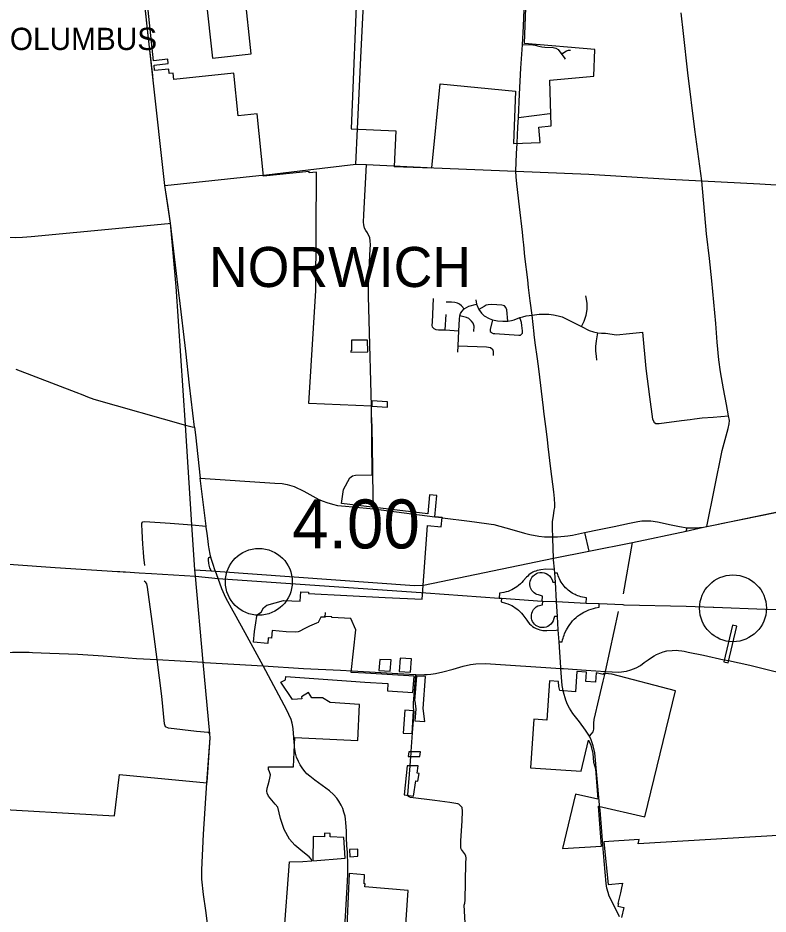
# Model space of a CAD drawing. Extents: x 1659811 to 1934326, y 644115 to 934867.
# Drawn here: x 1774139 to 1790976, y 713793 to 733916 of the extents above; entities that cross this region are included whole.
import ezdxf

# ---------------------------------------------------------------- set-up
doc = ezdxf.new("R2010")
doc.units = 0
for name, color, linetype in [('Default', 7, 'Continuous'), ('GM_X_City_Street', 7, 'Continuous'), ('GM_X_Corporation', 7, 'Continuous'), ('GM_X_Corporation_Text', 7, 'Continuous'), ('GM_X_County_Road', 7, 'Continuous'), ('GM_X_Interchange_Ramps', 7, 'Continuous'), ('GM_X_Interstate_Route', 7, 'Continuous'), ('GM_X_Township', 7, 'Continuous'), ('GM_X_Township_Road', 7, 'Continuous'), ('GM_X_Township_Text', 7, 'Continuous')]:
    doc.layers.add(name, color=color, linetype=linetype)

msp = doc.modelspace()

# ---------------------------------------------------------------- linework, layer by layer
at = {"layer": 'Default'}
for centre in [(1779547, 721253), (1790188, 720659)]:
    msp.add_circle(centre, 750, dxfattribs=at)
at = {"layer": 'GM_X_City_Street'}
for points in [[(1785485, 733731), (1785504, 734107), (1785502, 734208), (1785489, 734336), (1785472, 734426), (1785438, 734525), (1785387, 734639), (1785319, 734758), (1785232, 734877), (1785114, 734999), (1784988, 735101), (1784901, 735152), (1784799, 735204), (1784672, 735247)], [(1781759, 731426), (1781832, 733016), (1781917, 734679), (1781930, 734723), (1781944, 734743), (1781955, 734749)], [(1789599, 722496), (1789944, 724200), (1790081, 724699), (1790105, 724804), (1790108, 724874), (1790088, 724979), (1790041, 725234), (1789973, 725588), (1789906, 725972), (1789873, 726237), (1789834, 726638), (1789800, 727052), (1789717, 728011), (1789660, 728513), (1789596, 729067), (1789486, 730260), (1789329, 731408), (1789178, 732680), (1789077, 733565), (1789024, 734030)], [(1785429, 732786), (1785463, 733311), (1785485, 733731)], [(1777164, 732624), (1777065, 733519)], [(1785463, 733311), (1785626, 733320), (1785695, 733315), (1785747, 733306), (1785832, 733281), (1785896, 733267), (1785964, 733262), (1786153, 733255), (1786211, 733239), (1786263, 733204), (1786328, 733124), (1786402, 733025), (1786423, 732992)], [(1786328, 733124), (1786371, 733123), (1786449, 733175), (1786493, 733193), (1786541, 733189)], [(1785344, 731105), (1785361, 731460), (1785372, 731680), (1785398, 732206), (1785429, 732784), (1785429, 732786)], [(1777280, 731572), (1777176, 732519)], [(1785372, 731680), (1786081, 731770)], [(1781722, 730635), (1781759, 731426)], [(1777437, 730152), (1777333, 731099)], [(1785481, 728938), (1785462, 729108), (1785399, 729675), (1785340, 730193), (1785323, 730344), (1785311, 730474), (1785329, 730870), (1785343, 731097), (1785344, 731105)], [(1780654, 730505), (1781722, 730635), (1781962, 730623), (1783476, 730548), (1785311, 730474)], [(1782072, 725200), (1782025, 727132), (1782011, 727662), (1782011, 727904), (1782016, 728049), (1782039, 728595), (1782052, 728830), (1782048, 728903), (1782034, 728984), (1782010, 729034), (1781982, 729089), (1781950, 729141), (1781921, 729194), (1781903, 729270), (1781893, 729331), (1781902, 729493), (1781962, 730623)], [(1785311, 730474), (1786954, 730410), (1788762, 730295), (1789486, 730260), (1790791, 730191), (1791647, 730138), (1791657, 730138)], [(1777437, 730152), (1779548, 730374)], [(1777509, 729675), (1777437, 730152)], [(1785638, 727562), (1785638, 727565), (1785602, 727860), (1785582, 728036), (1785520, 728559), (1785493, 728824), (1785481, 728938)], [(1786787, 726983), (1786850, 727104), (1786896, 727243), (1786916, 727371), (1786915, 727505), (1786903, 727598), (1786882, 727676)], [(1783473, 726942), (1783447, 726974), (1783438, 727018), (1783442, 727081), (1783466, 727619)], [(1784156, 727383), (1784098, 727453), (1784050, 727485), (1784005, 727508), (1783944, 727527), (1783871, 727531), (1783814, 727533), (1783752, 727532)], [(1784011, 726412), (1784018, 726553), (1784035, 726887), (1784050, 727154), (1784058, 727227), (1784073, 727275), (1784101, 727327), (1784156, 727383), (1784256, 727440), (1784432, 727489)], [(1784417, 727588), (1784432, 727489), (1784485, 727367), (1784541, 727288), (1784607, 727223), (1784713, 727163), (1784793, 727134), (1784905, 727116), (1785020, 727109), (1785137, 727107), (1785214, 727119), (1785274, 727137), (1785407, 727185), (1785469, 727203), (1785548, 727223), (1785678, 727244), (1785835, 727263), (1785929, 727266), (1786058, 727263), (1786160, 727248), (1786268, 727226), (1786355, 727200), (1786505, 727130), (1786787, 726983), (1786961, 726898), (1787055, 726866), (1787155, 726848), (1787236, 726835), (1787325, 726835), (1787577, 726802), (1787866, 726833), (1788164, 726860)], [(1785137, 727107), (1785111, 727360), (1785093, 727412), (1785059, 727447), (1785003, 727469), (1784778, 727479), (1784693, 727476), (1784650, 727464), (1784600, 727438), (1784485, 727367)], [(1785725, 726822), (1785678, 727244), (1785638, 727562)], [(1783731, 726909), (1783748, 727253)], [(1784370, 726872), (1784377, 726993), (1784356, 727063), (1784319, 727107), (1784256, 727166), (1784209, 727188), (1784058, 727227)], [(1784793, 727134), (1784740, 726920), (1784739, 726876), (1784757, 726856), (1784779, 726841), (1784803, 726833), (1784842, 726826), (1785379, 726789), (1785416, 726794), (1785443, 726813), (1785461, 726837), (1785467, 726893), (1785451, 727009), (1785439, 727076), (1785407, 727185)], [(1783473, 726942), (1783516, 726918), (1783579, 726911), (1783731, 726909), (1784035, 726887)], [(1788430, 724830), (1788414, 724854), (1788391, 724907), (1788322, 725405), (1788242, 726047), (1788164, 726860)], [(1785944, 725080), (1785934, 725163), (1785829, 726034), (1785797, 726263), (1785749, 726618), (1785727, 726809), (1785725, 726822)], [(1787131, 726234), (1787123, 726318), (1787110, 726429), (1787108, 726536), (1787125, 726664), (1787155, 726848)], [(1784018, 726553), (1784656, 726527), (1784745, 726512), (1784800, 726470)], [(1784813, 726336), (1784815, 726427), (1784800, 726470)], [(1786023, 724447), (1785985, 724743), (1785944, 725080)], [(1788430, 724830), (1788453, 724811), (1788485, 724807), (1788535, 724810), (1789035, 724873), (1789230, 724902), (1789322, 724916), (1789493, 724935), (1789747, 724953), (1790088, 724979)], [(1786177, 722862), (1786186, 722926), (1786188, 722992), (1786185, 723126), (1786167, 723272), (1786100, 723790), (1786043, 724289), (1786023, 724447)], [(1782118, 722891), (1782108, 723626)], [(1786144, 722227), (1786143, 722261), (1786134, 722441), (1786134, 722500), (1786139, 722606), (1786159, 722733), (1786177, 722862)], [(1783669, 722693), (1784274, 722615), (1784658, 722566), (1784761, 722550), (1784824, 722538), (1785222, 722427), (1785506, 722345), (1785630, 722316), (1785830, 722280), (1785960, 722266), (1786035, 722260), (1786143, 722261)], [(1786143, 722261), (1786248, 722260), (1786485, 722288), (1786583, 722303), (1786857, 722360), (1787188, 722430), (1787520, 722499), (1787864, 722574), (1788050, 722609), (1788142, 722622), (1788238, 722626), (1788343, 722621), (1788491, 722603), (1788802, 722533), (1788989, 722493), (1789163, 722468), (1789300, 722462), (1789367, 722464), (1789438, 722471), (1789524, 722482), (1789599, 722496)], [(1790113, 722599), (1790369, 722653)], [(1790369, 722653), (1791139, 722812)], [(1786857, 722360), (1786950, 721943), (1787934, 722138), (1789139, 722388), (1789163, 722468)], [(1789599, 722496), (1789790, 722531), (1789959, 722567)], [(1786163, 721749), (1786160, 721782), (1786144, 722227)], [(1787733, 720981), (1787934, 722138)], [(1786226, 720812), (1786201, 721246), (1786190, 721444), (1786184, 721537), (1786163, 721749)], [(1786327, 719326), (1786290, 719906), (1786268, 720174), (1786246, 720478), (1786226, 720812)], [(1781038, 720449), (1781038, 720459), (1781044, 720567)], [(1787320, 719199), (1787329, 719236), (1787619, 720589)], [(1786381, 719305), (1786895, 719271), (1787329, 719236), (1787624, 719226), (1787799, 719248), (1787899, 719274), (1788018, 719323), (1788109, 719374), (1788197, 719440), (1788282, 719499), (1788362, 719557), (1788417, 719590), (1788470, 719618), (1788546, 719649), (1788624, 719678), (1788707, 719700), (1788824, 719713), (1788924, 719715), (1788968, 719713), (1789040, 719705), (1789096, 719694), (1789183, 719676), (1789523, 719603), (1789981, 719504)], [(1783263, 719169), (1783325, 719170), (1783403, 719178), (1783511, 719193), (1783677, 719231), (1783905, 719292), (1784132, 719358), (1784299, 719394), (1784417, 719415), (1784631, 719419), (1786328, 719309)], [(1790085, 719484), (1790089, 719483), (1790569, 719379), (1790869, 719309), (1791383, 719177), (1791627, 719116), (1792323, 718971), (1792577, 718912), (1792962, 718825)], [(1781637, 719255), (1783053, 719176)], [(1786368, 718852), (1786355, 718926), (1786340, 719112), (1786328, 719309), (1786327, 719326)], [(1786328, 719309), (1786381, 719305)], [(1782968, 717441), (1782998, 717861), (1783028, 718226), (1783031, 718323), (1783015, 718429), (1783014, 718484), (1783018, 718530), (1783066, 719175)], [(1783053, 719176), (1783066, 719175), (1783237, 719168), (1783263, 719169)], [(1781517, 715501), (1781510, 715654), (1781496, 715852), (1781490, 715925), (1781480, 715988), (1781457, 716081), (1781432, 716160), (1781395, 716238), (1781345, 716326), (1781294, 716396), (1781222, 716481), (1781131, 716559), (1780799, 716801), (1780688, 716890), (1780624, 716945), (1780585, 716989), (1780557, 717023), (1780518, 717077), (1780476, 717141), (1780433, 717222), (1780393, 717317), (1780368, 717406), (1780353, 717490), (1780348, 717537), (1780346, 717584), (1780340, 717647)], [(1782943, 717125), (1782960, 717335)], [(1784287, 711268), (1784257, 712144), (1784154, 713990), (1784169, 714040), (1784177, 714106), (1784191, 714939), (1784196, 715048), (1784189, 715097), (1784160, 715152), (1784098, 715241), (1784082, 715270), (1784077, 715304), (1784083, 715438), (1784109, 715887), (1784118, 716104), (1784106, 716186), (1784052, 716249), (1784033, 716263), (1784011, 716269), (1783831, 716296), (1783496, 716342), (1782951, 716412), (1782905, 716430), (1782898, 716443)], [(1787640, 713729), (1787488, 714037), (1787411, 714192), (1787386, 714274), (1787360, 714371), (1787343, 714480), (1787294, 714990), (1787265, 715350), (1787234, 715741), (1787207, 716125), (1787195, 716249)], [(1781455, 713182), (1781488, 713748), (1781538, 714534), (1781542, 714696), (1781544, 714888), (1781533, 715178), (1781524, 715335), (1781517, 715501)]]:
    msp.add_lwpolyline(points, dxfattribs=at)
at = {"layer": 'GM_X_Corporation'}
for points in [[(1781764, 734921), (1781619, 731424), (1782618, 731382), (1782584, 730581), (1783429, 730546), (1783614, 732439), (1785305, 732274), (1785265, 731095), (1785864, 731116), (1785829, 731462), (1786109, 731495), (1786081, 732516), (1787068, 732606), (1787086, 733205), (1785506, 733341), (1785537, 734146)], [(1778358, 734372), (1778503, 733014), (1779377, 733108), (1779233, 734463)], [(1780106, 713273), (1780235, 714968), (1780533, 714975), (1780732, 714989), (1780727, 715019), (1780676, 715077), (1780531, 715191), (1780355, 715339), (1780237, 715471), (1780113, 715694), (1780034, 715942), (1779969, 716193), (1779916, 716257), (1779764, 716437), (1779734, 716504), (1779723, 716556), (1779734, 716622), (1779753, 716694), (1779778, 716774), (1779796, 716844), (1779805, 716918), (1779788, 716986), (1779761, 717042), (1779766, 717096), (1780325, 717096), (1780351, 717760), (1781766, 717687), (1781808, 718502), (1781150, 718540), (1780976, 718648), (1780733, 718650), (1780658, 718768), (1780506, 718672), (1780513, 718628), (1780413, 718620), (1780298, 718609), (1780043, 719002), (1780148, 719056), (1780153, 719128), (1781617, 719026), (1781927, 719000), (1782439, 718968), (1782435, 718806), (1783003, 718769), (1783032, 719134), (1781939, 719199), (1781619, 719217), (1781724, 720174), (1781612, 720433), (1781186, 720453), (1781185, 720468), (1781015, 720477), (1781014, 720457), (1780935, 720461), (1780880, 720338), (1780840, 720324), (1780685, 720258), (1780576, 720203), (1780454, 720137), (1780428, 720129), (1780372, 720125), (1780156, 720131), (1779847, 720159), (1779832, 719989), (1779758, 719996), (1779747, 719871), (1779426, 719900), (1779447, 720137), (1779482, 720334), (1779503, 720485), (1779513, 720523), (1779596, 720571), (1779653, 720669), (1779729, 720727), (1780099, 720836), (1780477, 720818), (1780488, 721032), (1780662, 721023), (1780661, 720988), (1782384, 720903), (1783212, 720865), (1783332, 722520), (1783639, 722485), (1783658, 722695), (1783499, 722716), (1783542, 723193), (1783379, 723209), (1783341, 722779), (1781405, 723011), (1781443, 723326), (1781588, 723590), (1781646, 723634), (1781714, 723651), (1782093, 723654), (1782076, 725199), (1780670, 725260), (1780827, 727797), (1780837, 730452), (1780678, 730440), (1780677, 730470), (1779654, 730364), (1779507, 731764), (1779085, 731719), (1778983, 732673), (1777637, 732530), (1777622, 732677), (1777536, 732668), (1777525, 732768), (1777207, 732734), (1777194, 732855), (1777513, 732889), (1777502, 732988), (1777184, 732955), (1777049, 734232)], [(1793331, 715686), (1788058, 715368), (1788081, 715468), (1787289, 715418), (1787386, 714453), (1787711, 714484), (1787679, 714345), (1787662, 714272), (1787607, 714033), (1787621, 714029), (1787607, 713968), (1787738, 713938), (1787686, 713714)], [(1782768, 712469), (1782896, 714322), (1781925, 714403), (1781930, 714474), (1781909, 714474), (1781921, 714676), (1781573, 714706), (1781504, 713179)]]:
    msp.add_lwpolyline(points, dxfattribs=at)
for points in [[(1781627, 726679), (1781629, 726439), (1781609, 726439), (1781610, 726413), (1781990, 726415), (1781985, 726679)], [(1782080, 725319), (1782082, 725199), (1782435, 725176), (1782434, 725297)], [(1789981, 719455), (1790078, 719432), (1790273, 720257), (1790176, 720280)], [(1782258, 719512), (1782241, 719261), (1782490, 719248), (1782515, 719498)], [(1782694, 719237), (1782953, 719223), (1782975, 719525), (1782715, 719539)], [(1786361, 715263), (1787237, 715314), (1787167, 716212), (1788208, 715977), (1788899, 718808), (1787467, 719180), (1787392, 719189), (1787277, 719198), (1787271, 719175), (1787242, 719183), (1787117, 719206), (1787105, 718997), (1786886, 719013), (1786900, 719221), (1786680, 719236), (1786655, 718785), (1786304, 718816), (1786282, 718905), (1786269, 719015), (1786070, 719028), (1786011, 718148), (1785719, 718172), (1785647, 717078), (1786780, 716998), (1786949, 717694), (1786996, 717585), (1787041, 717397), (1787061, 717203), (1787100, 717056), (1787105, 717056), (1787155, 716372), (1786657, 716486)], [(1783287, 719131), (1783081, 719134), (1783037, 718582), (1783051, 718580), (1783066, 718397), (1783050, 718134), (1783272, 718120), (1783234, 718412)], [(1782820, 718373), (1782785, 717854), (1782989, 717844), (1783014, 718360)], [(1782901, 717332), (1783156, 717332), (1783172, 717437), (1782912, 717437)], [(1782806, 716472), (1783014, 716440), (1783069, 716787), (1783114, 716780), (1783141, 716952), (1783096, 716959), (1783122, 717121), (1782877, 717121)], [(1780760, 714991), (1781480, 715045), (1781455, 715509), (1781149, 715527), (1781150, 715605), (1781018, 715608), (1781017, 715530), (1780765, 715532)], [(1781580, 715246), (1781586, 715077), (1781770, 715090), (1781767, 715250)]]:
    msp.add_lwpolyline(points, close=True, dxfattribs=at)
at = {"layer": 'GM_X_County_Road'}
for points in [[(1777065, 733519), (1776955, 734518)], [(1777176, 732519), (1777164, 732624)], [(1777333, 731099), (1777280, 731572)], [(1779548, 730374), (1779718, 730392), (1780654, 730505)], [(1777565, 729305), (1777509, 729675)], [(1771794, 729168), (1772912, 729117), (1773134, 729105), (1773270, 729095), (1773412, 729078), (1773515, 729060), (1773633, 729037), (1773733, 729018), (1773839, 729000), (1773954, 728991), (1774076, 728987), (1774241, 728991), (1774436, 729008), (1777513, 729300)], [(1777513, 729300), (1777565, 729305)], [(1777761, 727673), (1777676, 728365), (1777565, 729305)], [(1778102, 724724), (1777991, 725673), (1777906, 726429), (1777766, 727631), (1777761, 727673)], [(1774090, 726031), (1775440, 725510), (1775595, 725449), (1775701, 725407), (1775843, 725352), (1777898, 724773), (1778050, 724736)], [(1782108, 723626), (1782105, 723813), (1782086, 724734), (1782077, 725019), (1782072, 725200)], [(1778050, 724736), (1778102, 724724)], [(1778102, 724724), (1778102, 724724), (1778122, 724551), (1778230, 723582)], [(1778230, 723582), (1779906, 723471), (1780068, 723459), (1780184, 723441), (1780336, 723397), (1780556, 723288), (1780893, 723105), (1780991, 723062), (1781071, 723035), (1781200, 722994), (1781312, 722967), (1781488, 722953), (1782118, 722891), (1783151, 722760), (1783499, 722716), (1783658, 722695), (1783669, 722693)], [(1778366, 722482), (1778364, 722500), (1778230, 723582)], [(1778567, 721503), (1778513, 721662), (1778485, 721753), (1778471, 721807), (1778452, 721875), (1778429, 721994), (1778416, 722082), (1778407, 722166), (1778383, 722339), (1778366, 722482)], [(1789959, 722567), (1790107, 722598), (1790113, 722599)], [(1778997, 720542), (1778970, 720591), (1778814, 720882), (1778774, 720958), (1778717, 721095), (1778630, 721327), (1778572, 721489), (1778567, 721503)], [(1780340, 717647), (1780330, 717759), (1780314, 717949), (1780306, 718007), (1780291, 718077), (1780271, 718161), (1780221, 718274), (1780174, 718372), (1779645, 719365), (1779236, 720110), (1778997, 720542)], [(1768999, 718250), (1770380, 719133), (1770957, 719492), (1771175, 719614), (1771329, 719676), (1771459, 719718), (1771593, 719748), (1771756, 719773), (1771924, 719777), (1772622, 719729), (1773445, 719658), (1773708, 719650), (1773839, 719658), (1774017, 719675), (1774154, 719677), (1774392, 719672), (1774468, 719669)], [(1774468, 719669), (1774852, 719655), (1775486, 719628), (1776050, 719595), (1776800, 719535), (1777265, 719506)], [(1777265, 719506), (1778300, 719446), (1778323, 719445)], [(1778383, 716752), (1778451, 717750), (1778446, 717837), (1778405, 717872), (1778148, 717895), (1777521, 717965), (1777448, 717994), (1777431, 718062), (1777369, 718687), (1777265, 719506)], [(1778323, 719445), (1779645, 719365)], [(1789981, 719504), (1789991, 719502), (1790085, 719484)], [(1779645, 719365), (1780547, 719307), (1781379, 719269), (1781637, 719255)], [(1786377, 718800), (1786368, 718852)], [(1787195, 716249), (1787089, 717411), (1787053, 717569), (1787002, 717704), (1786965, 717790), (1786881, 717920), (1786742, 718112), (1786597, 718293), (1786518, 718417), (1786476, 718502), (1786436, 718596), (1786382, 718773), (1786377, 718800)], [(1778328, 710978), (1778377, 712260), (1778410, 712855), (1778426, 713251), (1778403, 713518), (1778357, 713873), (1778305, 714235), (1778267, 714578), (1778265, 714786), (1778304, 715585), (1778382, 716739), (1778383, 716752)]]:
    msp.add_lwpolyline(points, dxfattribs=at)
at = {"layer": 'GM_X_Interchange_Ramps'}
for points in [[(1786184, 721537), (1786129, 721533), (1785985, 721536), (1785879, 721526), (1785837, 721517), (1785792, 721506), (1785760, 721496), (1785728, 721483), (1785699, 721469), (1785670, 721453), (1785637, 721431), (1785608, 721409), (1785581, 721384), (1785555, 721357), (1785478, 721279), (1785446, 721241), (1785416, 721210), (1785373, 721172), (1785337, 721143), (1785302, 721119), (1785263, 721095), (1785225, 721075), (1785184, 721056), (1785139, 721039), (1785097, 721025), (1785047, 721013), (1784948, 720996), (1784941, 720889)], [(1785902, 720820), (1785910, 720934), (1785820, 720958), (1785783, 720971), (1785754, 720986), (1785723, 721008), (1785697, 721033), (1785675, 721060), (1785659, 721088), (1785645, 721119), (1785636, 721151), (1785630, 721188), (1785630, 721224), (1785636, 721265), (1785650, 721307), (1785673, 721349), (1785698, 721382), (1785735, 721414), (1785777, 721440), (1785810, 721452), (1785850, 721462), (1785902, 721464), (1785949, 721457), (1785994, 721441), (1786034, 721418), (1786070, 721389), (1786101, 721350), (1786127, 721300), (1786146, 721242), (1786201, 721246)], [(1786895, 720777), (1786899, 720892), (1786808, 720909), (1786770, 720918), (1786738, 720928), (1786703, 720940), (1786670, 720953), (1786645, 720965), (1786611, 720982), (1786577, 721002), (1786549, 721020), (1786517, 721043), (1786490, 721065), (1786458, 721093), (1786430, 721121), (1786399, 721156), (1786375, 721187), (1786353, 721217), (1786334, 721247), (1786312, 721286), (1786295, 721320), (1786282, 721350), (1786268, 721388), (1786248, 721448), (1786190, 721444)], [(1784989, 720887), (1784983, 720804), (1785082, 720777), (1785136, 720759), (1785184, 720738), (1785225, 720718), (1785263, 720696), (1785299, 720673), (1785334, 720647), (1785372, 720617), (1785411, 720580), (1785442, 720547), (1785472, 720512), (1785561, 720392), (1785592, 720348), (1785623, 720313), (1785658, 720280), (1785691, 720253), (1785727, 720229), (1785768, 720207), (1785812, 720188), (1785851, 720176), (1785887, 720167), (1785921, 720161), (1785966, 720158), (1786009, 720158), (1786218, 720171), (1786268, 720174)], [(1786246, 720478), (1786185, 720476), (1786169, 720427), (1786155, 720380), (1786133, 720339), (1786100, 720299), (1786066, 720270), (1786031, 720249), (1785996, 720235), (1785951, 720226), (1785904, 720224), (1785862, 720230), (1785829, 720240), (1785793, 720257), (1785764, 720275), (1785734, 720302), (1785711, 720329), (1785691, 720362), (1785675, 720401), (1785667, 720433), (1785663, 720467), (1785664, 720504), (1785672, 720547), (1785687, 720589), (1785711, 720630), (1785737, 720660), (1785770, 720688), (1785811, 720712), (1785843, 720724), (1785877, 720732), (1785915, 720736), (1785921, 720819)], [(1786290, 719906), (1786357, 719909), (1786365, 719947), (1786376, 719988), (1786385, 720020), (1786397, 720055), (1786409, 720087), (1786424, 720121), (1786448, 720172), (1786471, 720213), (1786493, 720250), (1786523, 720293), (1786553, 720333), (1786588, 720374), (1786626, 720413), (1786668, 720452), (1786702, 720481), (1786742, 720511), (1786783, 720538), (1786841, 720573), (1786890, 720598), (1786950, 720623), (1787006, 720643), (1787057, 720658), (1787103, 720669), (1787183, 720684), (1787186, 720768)]]:
    msp.add_lwpolyline(points, dxfattribs=at)
at = {"layer": 'GM_X_Interstate_Route'}
for points in [[(1758469, 722217), (1758703, 722287), (1759549, 722416), (1760123, 722463), (1760938, 722480), (1762441, 722391), (1762744, 722369), (1764742, 722242), (1765370, 722213), (1765972, 722164), (1766767, 722119), (1767622, 722052), (1769376, 721928), (1772269, 721770), (1774978, 721575), (1776374, 721488), (1776427, 721485), (1776503, 721480)], [(1776503, 721480), (1776556, 721476)], [(1776556, 721476), (1776858, 721457), (1777140, 721440)], [(1777140, 721440), (1778124, 721378), (1778630, 721327), (1783296, 721004)], [(1783296, 721004), (1784941, 720889), (1784989, 720887), (1785902, 720820), (1785921, 720819), (1786208, 720813)], [(1786208, 720813), (1786226, 720812), (1786895, 720777), (1787186, 720768), (1787719, 720741)], [(1787719, 720741), (1787738, 720740), (1789136, 720705), (1789747, 720684)], [(1789747, 720684), (1789758, 720683), (1790917, 720643), (1791348, 720629)]]:
    msp.add_lwpolyline(points, dxfattribs=at)
at = {"layer": 'GM_X_Township'}
for points in [[(1778112, 721526), (1778045, 722532), (1777898, 724773), (1777691, 727884), (1777565, 729305), (1777437, 730152), (1776883, 735163)], [(1773191, 716175), (1776303, 715995), (1776417, 716930), (1778382, 716739), (1778451, 717750), (1778446, 717837), (1778300, 719446), (1778124, 721378), (1778112, 721526), (1778478, 721503), (1778572, 721489), (1783037, 721173), (1783239, 721176), (1786160, 721782), (1786950, 721943), (1787934, 722138), (1789139, 722388), (1789524, 722482), (1789599, 722496), (1789790, 722531), (1790107, 722598), (1791228, 722831)]]:
    msp.add_lwpolyline(points, dxfattribs=at)
at = {"layer": 'GM_X_Township_Road'}
for points in [[(1776987, 721618), (1776965, 721810), (1776958, 721917), (1776941, 722099), (1776926, 722392), (1776917, 722538), (1776922, 722567), (1776944, 722600), (1776985, 722610), (1777553, 722568)], [(1777553, 722568), (1778045, 722532), (1778364, 722500)], [(1778478, 721503), (1778449, 721564), (1778428, 721624), (1778421, 721673), (1778415, 721739), (1778418, 721779), (1778426, 721796), (1778442, 721808), (1778471, 721807)], [(1777047, 721137), (1777043, 721168), (1777033, 721210), (1777012, 721238), (1776973, 721270)], [(1777265, 719506), (1777176, 720198), (1777047, 721137)], [(1787065, 718019), (1787063, 718078), (1787069, 718163), (1787181, 718640), (1787275, 719025), (1787320, 719199)], [(1786965, 717790), (1787013, 717839), (1787048, 717887), (1787066, 717948), (1787065, 718005), (1787065, 718019)], [(1782960, 717335), (1782964, 717385), (1782968, 717441)], [(1782898, 716443), (1782894, 716450), (1782892, 716473), (1782943, 717125)]]:
    msp.add_lwpolyline(points, dxfattribs=at)

# ---------------------------------------------------------------- texts
at = {"layer": 'Default'}
msp.add_text('4.00', height=1100, dxfattribs=at).set_placement((1780297, 722003))
at = {"layer": 'GM_X_Corporation_Text'}
msp.add_text('COLUMBUS', height=500, rotation=0, dxfattribs=at).set_placement((1773474, 733195))
at = {"layer": 'GM_X_Township_Text'}
msp.add_text('NORWICH', height=900, rotation=0, dxfattribs=at).set_placement((1778427, 727873))

doc.saveas('drawing.dxf')
